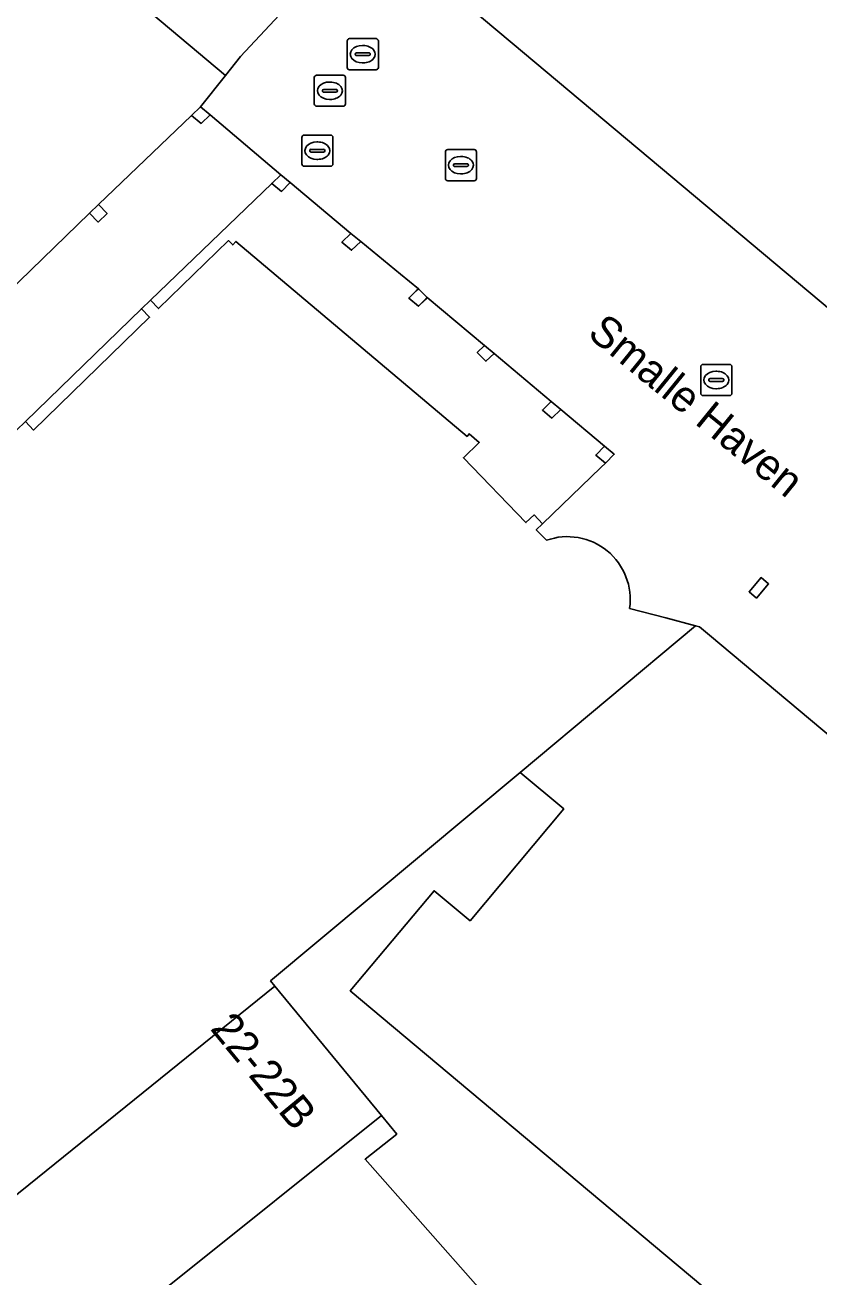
# Model space of a CAD drawing. Extents: x 161087 to 161926, y 382572 to 383873.
# Drawn here: x 161479.39 to 161504.92, y 383128.35 to 383168.59 of the extents above; entities that cross this region are included whole.
import ezdxf

# ---------------------------------------------------------------- set-up
doc = ezdxf.new("R2010")
doc.units = 0
for name, color, linetype in [('IMGEO_Brandkraan', 7, 'Continuous'), ('IMGEO_Erf', 7, 'Continuous'), ('IMGEO_Kolk', 7, 'Continuous'), ('IMGEO_Openbare_ruimte_label', 7, 'Continuous'), ('IMGEO_Pand', 7, 'Continuous'), ('IMGEO_Pand_nummerreeks', 7, 'Continuous'), ('IMGEO_Pand_overbouw', 7, 'Continuous'), ('IMGEO_Rioolput', 7, 'Continuous'), ('IMGEO_Voetgangersgebied_gesloten', 7, 'Continuous'), ('IMGEO_Voetgangersgebied_open', 7, 'Continuous')]:
    doc.layers.add(name, color=color, linetype=linetype)

msp = doc.modelspace()

# ---------------------------------------------------------------- linework, layer by layer
at = {"layer": 'IMGEO_Brandkraan'}
for p, q in [((161488.288, 383164.127), (161488.288, 383164.979)), ((161488.363, 383165.053), (161489.215, 383165.053)), ((161489.289, 383164.979), (161489.289, 383164.127)), ((161488.547, 383164.547), (161488.547, 383164.559)), ((161488.59, 383164.596), (161488.988, 383164.596)), ((161488.776, 383164.833), (161488.801, 383164.833)), ((161489.031, 383164.559), (161489.031, 383164.547)), ((161488.985, 383164.51), (161488.587, 383164.51)), ((161488.799, 383164.273), (161488.774, 383164.273)), ((161489.215, 383164.053), (161488.363, 383164.053))]:
    msp.add_line(p, q, dxfattribs=at)
for points in [[(161488.288, 383164.127), (161488.288, 383164.979)], [(161488.363, 383165.053), (161489.215, 383165.053)], [(161489.289, 383164.979), (161489.289, 383164.127)], [(161489.215, 383164.053), (161488.363, 383164.053)]]:
    msp.add_lwpolyline(points, dxfattribs=at)
for centre, radius, start, end in [((161488.365, 383164.977), 0.0765, 91.552, 178.448), ((161488.365, 383164.977), 0.0765, 91.552, 178.448), ((161489.213, 383164.977), 0.0765, 1.552, 88.448), ((161489.213, 383164.977), 0.0765, 1.552, 88.448), ((161488.587, 383164.556), 0.0403, 85.8775, 175.7526), ((161488.584, 383164.546), 0.0366, 178.938, 274.7102), ((161488.988, 383164.553), 0.043, 264.8664, 352.4533), ((161488.992, 383164.558), 0.0386, 1.7309, 96.639), ((161488.365, 383164.129), 0.0765, 181.552, 268.448), ((161488.365, 383164.129), 0.0765, 181.552, 268.448), ((161489.213, 383164.129), 0.0765, 271.552, 358.448), ((161489.213, 383164.129), 0.0765, 271.552, 358.448)]:
    msp.add_arc(centre, radius, start, end, dxfattribs=at)
for centre, major_axis, ratio, start_param, end_param in [((161488.775, 383164.553), (-0.387, 0.002), 0.722429, 4.712389, 7.853982), ((161488.8, 383164.553), (-0.39, 0.002), 0.717154, 1.570796, 4.712389)]:
    msp.add_ellipse(centre, major_axis=major_axis, ratio=ratio, start_param=start_param, end_param=end_param, dxfattribs=at)
at = {"layer": 'IMGEO_Erf'}
msp.add_lwpolyline([(161524.066, 383108.88), (161500, 383129.039), (161489.844, 383137.546), (161492.54, 383140.765), (161493.698, 383139.796), (161496.71, 383143.391), (161495.307, 383144.566), (161487.285, 383137.862), (161487.424, 383137.693), (161490.848, 383133.541), (161491.343, 383132.941), (161490.32, 383132.129), (161495.893, 383125.831)], dxfattribs=at)
at = {"layer": 'IMGEO_Kolk'}
for p, q in [((161492.904, 383163.66), (161492.904, 383164.512)), ((161492.979, 383164.586), (161493.831, 383164.586)), ((161493.905, 383164.512), (161493.905, 383163.66)), ((161493.206, 383164.129), (161493.604, 383164.129)), ((161493.392, 383164.366), (161493.417, 383164.366)), ((161493.163, 383164.08), (161493.163, 383164.092)), ((161493.601, 383164.043), (161493.203, 383164.043)), ((161493.415, 383163.806), (161493.39, 383163.806)), ((161493.647, 383164.092), (161493.647, 383164.08)), ((161493.831, 383163.586), (161492.979, 383163.586)), ((161501.192, 383157.681), (161502.044, 383157.681)), ((161501.117, 383156.755), (161501.117, 383157.607)), ((161501.605, 383157.461), (161501.63, 383157.461)), ((161502.118, 383157.607), (161502.118, 383156.755)), ((161501.376, 383157.175), (161501.376, 383157.187)), ((161501.814, 383157.138), (161501.416, 383157.138)), ((161501.419, 383157.224), (161501.817, 383157.224)), ((161501.628, 383156.901), (161501.603, 383156.901)), ((161501.86, 383157.187), (161501.86, 383157.175)), ((161502.044, 383156.681), (161501.192, 383156.681))]:
    msp.add_line(p, q, dxfattribs=at)
for points in [[(161492.904, 383163.66), (161492.904, 383164.512)], [(161492.979, 383164.586), (161493.831, 383164.586)], [(161493.905, 383164.512), (161493.905, 383163.66)], [(161493.831, 383163.586), (161492.979, 383163.586)], [(161501.192, 383157.681), (161502.044, 383157.681)], [(161501.117, 383156.755), (161501.117, 383157.607)], [(161502.118, 383157.607), (161502.118, 383156.755)], [(161502.044, 383156.681), (161501.192, 383156.681)]]:
    msp.add_lwpolyline(points, dxfattribs=at)
for centre, radius, start, end in [((161492.981, 383164.51), 0.0765, 91.552, 178.448), ((161492.981, 383164.51), 0.0765, 91.552, 178.448), ((161493.829, 383164.51), 0.0765, 1.552, 88.448), ((161493.829, 383164.51), 0.0765, 1.552, 88.448), ((161493.203, 383164.089), 0.0403, 85.8775, 175.7526), ((161493.608, 383164.091), 0.0386, 1.7309, 96.639), ((161493.2, 383164.079), 0.0366, 178.938, 274.7102), ((161493.604, 383164.086), 0.043, 264.8664, 352.4533), ((161492.981, 383163.662), 0.0765, 181.552, 268.448), ((161492.981, 383163.662), 0.0765, 181.552, 268.448), ((161493.829, 383163.662), 0.0765, 271.552, 358.448), ((161493.829, 383163.662), 0.0765, 271.552, 358.448), ((161501.194, 383157.605), 0.0765, 91.552, 178.448), ((161501.194, 383157.605), 0.0765, 91.552, 178.448), ((161502.042, 383157.605), 0.0765, 1.552, 88.448), ((161502.042, 383157.605), 0.0765, 1.552, 88.448), ((161501.416, 383157.184), 0.0403, 85.8775, 175.7526), ((161501.413, 383157.174), 0.0366, 178.938, 274.7102), ((161501.817, 383157.181), 0.043, 264.8664, 352.4533), ((161501.821, 383157.186), 0.0386, 1.7309, 96.639), ((161501.194, 383156.757), 0.0765, 181.552, 268.448), ((161501.194, 383156.757), 0.0765, 181.552, 268.448), ((161502.042, 383156.757), 0.0765, 271.552, 358.448), ((161502.042, 383156.757), 0.0765, 271.552, 358.448)]:
    msp.add_arc(centre, radius, start, end, dxfattribs=at)
for centre, major_axis, ratio, start_param, end_param in [((161493.391, 383164.086), (-0.387, 0.002), 0.722429, 4.712389, 7.853982), ((161493.416, 383164.086), (-0.39, 0.002), 0.717154, 1.570796, 4.712389), ((161501.604, 383157.181), (-0.387, 0.002), 0.722429, 4.712389, 7.853982), ((161501.629, 383157.181), (-0.39, 0.002), 0.717154, 1.570796, 4.712389)]:
    msp.add_ellipse(centre, major_axis=major_axis, ratio=ratio, start_param=start_param, end_param=end_param, dxfattribs=at)
at = {"layer": 'IMGEO_Pand'}
for points in [[(161528.213, 383168.581), (161527.452, 383170.59), (161524.421, 383178.598), (161515.021, 383174.885), (161509.72, 383188.921), (161507.344, 383188.023), (161505.273, 383193.558), (161500, 383191.566), (161486.193, 383186.35), (161489.142, 383183.867), (161480.154, 383180.503), (161484.631, 383176.749), (161490.38, 383171.93), (161495.054, 383168.011), (161513.402, 383152.628), (161532.38, 383136.716), (161539.594, 383145.288), (161539.745, 383145.467)], [(161496.156, 383152.03), (161495.829, 383152.367), (161496.03, 383152.562), (161495.756, 383152.846), (161495.497, 383152.596), (161493.486, 383154.682), (161493.993, 383155.175), (161493.669, 383155.446), (161493.605, 383155.369), (161486.166, 383161.634), (161486.066, 383161.526), (161485.933, 383161.663), (161483.681, 383159.475), (161483.417, 383159.747), (161483.129, 383159.469), (161483.394, 383159.196), (161479.662, 383155.57), (161479.397, 383155.843), (161479.111, 383155.565)], [(161495.307, 383144.566), (161500.95, 383149.282), (161500, 383149.531), (161498.828, 383149.839)], [(161453.426, 383125.861), (161455.093, 383124.144), (161454.82, 383123.879), (161455.097, 383123.593), (161455.37, 383123.858), (161457.043, 383122.134), (161456.771, 383121.87), (161457.05, 383121.582), (161457.322, 383121.847), (161458.993, 383120.125), (161458.721, 383119.861), (161461.616, 383116.879), (161487.424, 383137.693), (161487.285, 383137.862), (161495.307, 383144.566)]]:
    msp.add_lwpolyline(points, dxfattribs=at)
for points in [[(161485.338, 383165.703), (161485.029, 383165.965), (161484.741, 383165.686), (161485.047, 383165.427)], [(161487.917, 383163.526), (161487.613, 383163.78), (161487.323, 383163.5), (161487.631, 383163.242)], [(161481.754, 383162.819), (161481.465, 383162.543), (161481.736, 383162.258), (161482.025, 383162.534)], [(161490.183, 383161.629), (161489.869, 383161.89), (161489.58, 383161.611), (161489.887, 383161.353)], [(161492.043, 383160.115), (161491.969, 383160.044), (161491.728, 383159.812), (161492.038, 383159.552), (161492.323, 383159.833)], [(161494.16, 383158.293), (161493.928, 383158.068), (161494.21, 383157.783), (161494.473, 383158.036)], [(161496.618, 383156.234), (161496.309, 383156.493), (161496.024, 383156.214), (161496.329, 383155.955)], [(161498.337, 383154.795), (161498.027, 383155.049), (161497.743, 383154.766), (161498.052, 383154.508)], [(161503.3, 383150.625), (161503.06, 383150.83), (161502.67, 383150.374), (161502.91, 383150.169)], [(161501.398, 383148.98), (161501.079, 383149.248), (161500.95, 383149.282), (161495.307, 383144.566), (161496.71, 383143.391), (161493.698, 383139.796), (161492.54, 383140.765), (161489.844, 383137.546), (161500, 383129.039), (161524.066, 383108.88), (161525.617, 383110.714), (161526.438, 383110.028), (161528.84, 383112.901), (161535.272, 383120.594)], [(161490.848, 383133.541), (161487.424, 383137.693), (161461.616, 383116.879), (161465.958, 383112.544), (161477.178, 383122.61)], [(161495.893, 383125.831), (161490.32, 383132.129), (161491.343, 383132.941), (161490.848, 383133.541), (161477.178, 383122.61), (161465.958, 383112.544), (161471.184, 383106.95), (161482.325, 383116.096), (161482.893, 383115.607)]]:
    msp.add_lwpolyline(points, close=True, dxfattribs=at)
msp.add_arc((161496.832, 383150.129), 2.017, 351.7277, 109.5698, dxfattribs=at)
at = {"layer": 'IMGEO_Pand_overbouw'}
msp.add_lwpolyline([(161483.417, 383159.747), (161483.681, 383159.475), (161485.933, 383161.663), (161486.066, 383161.526), (161486.166, 383161.634), (161493.605, 383155.369), (161493.669, 383155.446), (161493.993, 383155.175), (161493.486, 383154.682), (161495.497, 383152.596), (161495.756, 383152.846), (161496.03, 383152.562), (161497.906, 383154.368), (161498.052, 383154.508), (161497.743, 383154.766), (161498.027, 383155.049), (161496.618, 383156.234), (161496.329, 383155.955), (161496.024, 383156.214), (161496.309, 383156.493), (161494.473, 383158.036), (161494.21, 383157.783), (161493.928, 383158.068), (161494.16, 383158.293), (161492.323, 383159.833), (161492.25, 383159.761), (161492.038, 383159.552), (161491.728, 383159.812), (161491.969, 383160.044), (161492.043, 383160.115), (161491.465, 383160.586), (161490.183, 383161.629), (161489.887, 383161.353), (161489.58, 383161.611), (161489.869, 383161.89), (161487.917, 383163.526), (161487.631, 383163.242), (161487.323, 383163.5)], close=True, dxfattribs=at)
at = {"layer": 'IMGEO_Rioolput'}
for p, q in [((161489.823, 383168.154), (161490.675, 383168.154)), ((161489.748, 383167.228), (161489.748, 383168.08)), ((161490.236, 383167.934), (161490.261, 383167.934)), ((161490.749, 383168.08), (161490.749, 383167.228)), ((161490.007, 383167.648), (161490.007, 383167.66)), ((161490.445, 383167.611), (161490.047, 383167.611)), ((161490.05, 383167.697), (161490.448, 383167.697)), ((161490.259, 383167.374), (161490.234, 383167.374)), ((161490.491, 383167.66), (161490.491, 383167.648)), ((161488.765, 383166.98), (161489.617, 383166.98)), ((161490.675, 383167.154), (161489.823, 383167.154)), ((161488.69, 383166.054), (161488.69, 383166.906)), ((161488.992, 383166.523), (161489.39, 383166.523)), ((161489.178, 383166.76), (161489.203, 383166.76)), ((161489.691, 383166.906), (161489.691, 383166.054)), ((161488.949, 383166.474), (161488.949, 383166.486)), ((161489.387, 383166.437), (161488.989, 383166.437)), ((161489.201, 383166.2), (161489.176, 383166.2)), ((161489.433, 383166.486), (161489.433, 383166.474)), ((161489.617, 383165.98), (161488.765, 383165.98))]:
    msp.add_line(p, q, dxfattribs=at)
for points in [[(161489.823, 383168.154), (161490.675, 383168.154)], [(161489.748, 383167.228), (161489.748, 383168.08)], [(161490.749, 383168.08), (161490.749, 383167.228)], [(161488.765, 383166.98), (161489.617, 383166.98)], [(161490.675, 383167.154), (161489.823, 383167.154)], [(161488.69, 383166.054), (161488.69, 383166.906)], [(161489.691, 383166.906), (161489.691, 383166.054)], [(161489.617, 383165.98), (161488.765, 383165.98)]]:
    msp.add_lwpolyline(points, dxfattribs=at)
for centre, radius, start, end in [((161489.825, 383168.078), 0.0765, 91.552, 178.448), ((161489.825, 383168.078), 0.0765, 91.552, 178.448), ((161490.673, 383168.078), 0.0765, 1.552, 88.448), ((161490.673, 383168.078), 0.0765, 1.552, 88.448), ((161490.047, 383167.657), 0.0403, 85.8775, 175.7526), ((161490.044, 383167.647), 0.0366, 178.938, 274.7102), ((161490.448, 383167.654), 0.043, 264.8664, 352.4533), ((161490.452, 383167.659), 0.0386, 1.7309, 96.639), ((161488.767, 383166.904), 0.0765, 91.552, 178.448), ((161488.767, 383166.904), 0.0765, 91.552, 178.448), ((161489.615, 383166.904), 0.0765, 1.552, 88.448), ((161489.615, 383166.904), 0.0765, 1.552, 88.448), ((161489.825, 383167.23), 0.0765, 181.552, 268.448), ((161489.825, 383167.23), 0.0765, 181.552, 268.448), ((161490.673, 383167.23), 0.0765, 271.552, 358.448), ((161490.673, 383167.23), 0.0765, 271.552, 358.448), ((161488.989, 383166.483), 0.0403, 85.8775, 175.7526), ((161489.394, 383166.485), 0.0386, 1.7309, 96.639), ((161488.986, 383166.473), 0.0366, 178.938, 274.7102), ((161489.39, 383166.48), 0.043, 264.8664, 352.4533), ((161488.767, 383166.056), 0.0765, 181.552, 268.448), ((161488.767, 383166.056), 0.0765, 181.552, 268.448), ((161489.615, 383166.056), 0.0765, 271.552, 358.448), ((161489.615, 383166.056), 0.0765, 271.552, 358.448)]:
    msp.add_arc(centre, radius, start, end, dxfattribs=at)
for centre, major_axis, ratio, start_param, end_param in [((161490.235, 383167.654), (-0.387, 0.002), 0.722429, 4.712389, 7.853982), ((161490.26, 383167.654), (-0.39, 0.002), 0.717154, 1.570796, 4.712389), ((161489.177, 383166.48), (-0.387, 0.002), 0.722429, 4.712389, 7.853982), ((161489.202, 383166.48), (-0.39, 0.002), 0.717154, 1.570796, 4.712389)]:
    msp.add_ellipse(centre, major_axis=major_axis, ratio=ratio, start_param=start_param, end_param=end_param, dxfattribs=at)
at = {"layer": 'IMGEO_Voetgangersgebied_gesloten'}
msp.add_lwpolyline([(161452.014, 383133.957), (161455.037, 383136.883), (161455.324, 383137.162), (161458.337, 383140.093), (161458.627, 383140.369), (161461.646, 383143.302), (161461.933, 383143.575), (161464.947, 383146.51), (161465.234, 383146.786), (161468.251, 383149.714), (161468.538, 383149.988), (161471.555, 383152.923), (161471.841, 383153.2), (161474.855, 383156.126), (161475.144, 383156.4), (161478.156, 383159.338), (161478.44, 383159.62), (161481.465, 383162.543), (161481.754, 383162.819), (161484.741, 383165.686), (161485.029, 383165.965), (161485.834, 383166.972), (161470.474, 383179.856)], dxfattribs=at)
at = {"layer": 'IMGEO_Voetgangersgebied_open'}
for points in [[(161470.474, 383179.856), (161485.834, 383166.972), (161486.321, 383167.583), (161490.38, 383171.93), (161484.631, 383176.749), (161480.154, 383180.503), (161477.231, 383182.96), (161476.743, 383184.249), (161475.709, 383186.979), (161477.456, 383187.896), (161484.787, 383191.076), (161490.644, 383193.385), (161488.988, 383197.957), (161473.622, 383192.488), (161456.2, 383186.266), (161457.513, 383184.505), (161457.544, 383184.449), (161457.515, 383184.425)], [(161513.402, 383152.628), (161495.054, 383168.011), (161490.38, 383171.93), (161486.321, 383167.583), (161485.834, 383166.972), (161485.029, 383165.965), (161485.338, 383165.703), (161487.613, 383163.78), (161487.917, 383163.526), (161489.869, 383161.89), (161490.183, 383161.629), (161491.465, 383160.586), (161492.043, 383160.115), (161492.323, 383159.833), (161494.16, 383158.293), (161494.473, 383158.036), (161496.309, 383156.493), (161496.618, 383156.234), (161498.027, 383155.049), (161498.337, 383154.795), (161498.052, 383154.508), (161497.906, 383154.368), (161496.03, 383152.562), (161495.829, 383152.367), (161496.156, 383152.03)], [(161479.111, 383155.565), (161479.397, 383155.843), (161483.129, 383159.469), (161483.417, 383159.747), (161487.323, 383163.5), (161487.613, 383163.78), (161485.338, 383165.703), (161485.047, 383165.427), (161484.741, 383165.686), (161481.754, 383162.819), (161482.025, 383162.534), (161481.736, 383162.258), (161481.465, 383162.543), (161478.44, 383159.62)], [(161498.828, 383149.839), (161500, 383149.531), (161500.95, 383149.282), (161501.079, 383149.248), (161501.398, 383148.98), (161535.272, 383120.594), (161546.531, 383111.162), (161551.371, 383107.107), (161554.825, 383104.212), (161556.237, 383106.96), (161558.996, 383112.329), (161559.774, 383113.842), (161532.38, 383136.716), (161513.402, 383152.628)]]:
    msp.add_lwpolyline(points, dxfattribs=at)
for points in [[(161492.323, 383159.833), (161492.038, 383159.552), (161491.728, 383159.812), (161491.969, 383160.044), (161492.043, 383160.115), (161491.465, 383160.586), (161490.183, 383161.629), (161489.887, 383161.353), (161489.58, 383161.611), (161489.869, 383161.89), (161487.917, 383163.526), (161487.631, 383163.242), (161487.323, 383163.5), (161483.417, 383159.747), (161483.681, 383159.475), (161485.933, 383161.663), (161486.066, 383161.526), (161486.166, 383161.634), (161493.605, 383155.369), (161493.669, 383155.446), (161493.993, 383155.175), (161493.486, 383154.682), (161495.497, 383152.596), (161495.756, 383152.846), (161496.03, 383152.562), (161497.906, 383154.368), (161498.052, 383154.508), (161497.743, 383154.766), (161498.027, 383155.049), (161496.618, 383156.234), (161496.329, 383155.955), (161496.024, 383156.214), (161496.309, 383156.493), (161494.473, 383158.036), (161494.21, 383157.783), (161493.928, 383158.068), (161494.16, 383158.293)], [(161479.397, 383155.843), (161479.662, 383155.57), (161483.394, 383159.196), (161483.129, 383159.469)], [(161502.91, 383150.169), (161502.67, 383150.374), (161503.06, 383150.83), (161503.3, 383150.625)]]:
    msp.add_lwpolyline(points, close=True, dxfattribs=at)
msp.add_arc((161496.832, 383150.129), 2.017, 351.7277, 109.5698, dxfattribs=at)

# ---------------------------------------------------------------- texts
at = {"layer": 'IMGEO_Openbare_ruimte_label'}
msp.add_text('Smalle Haven', height=1, rotation=320.8839, dxfattribs=at).set_placement((161497.434, 383158.605))
at = {"layer": 'IMGEO_Pand_nummerreeks'}
msp.add_text('22-22B', height=1, rotation=309.511, dxfattribs=at).set_placement((161485.316, 383136.32))

doc.saveas('drawing.dxf')
